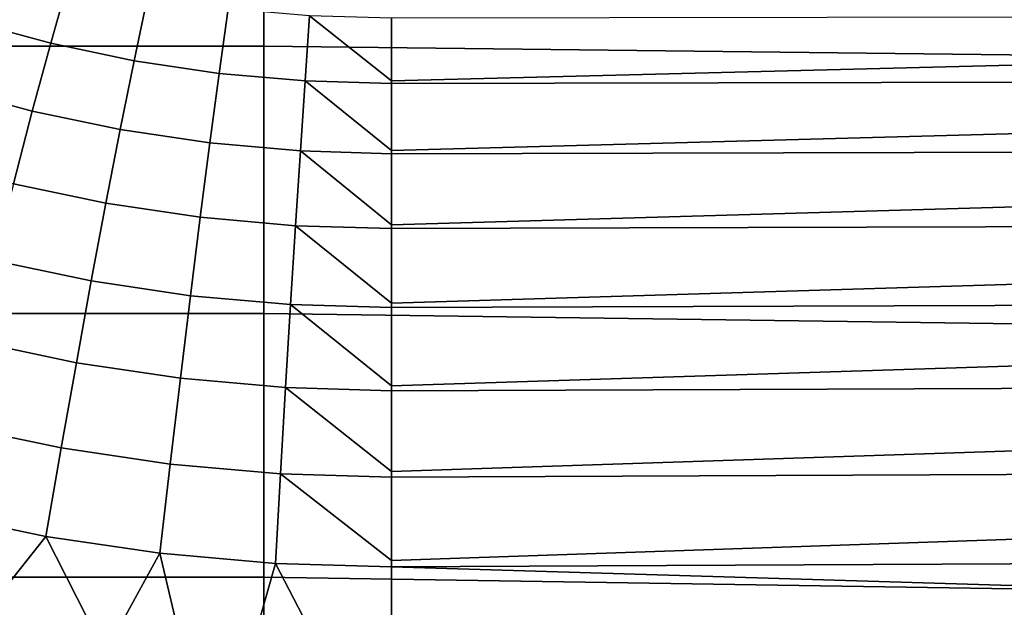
# Model space of a CAD drawing. Header units: metres. Extents: x -28 to 70, y -218 to 28.
# Tile 420 of 463: x 63.66 to 67.05, y -6.65 to -4.62. Entities that reach past the tile are written whole.
import ezdxf

# ---------------------------------------------------------------- set-up
doc = ezdxf.new("R2010")
doc.units = ezdxf.units.M
doc.layers.add('solid_10_261_432_XXX', color=7, linetype='CONTINUOUS')

msp = doc.modelspace()

# ---------------------------------------------------------------- linework, layer by layer
at = {"layer": 'solid_10_261_432_XXX'}
for points in [[(54.200001, -4.715178, 94.563766), (54.200001, -3.785025, 94.361427), (64.5, -3.785025, 94.361427), (64.5, -4.715178, 94.563766)], [(64.5, -3.785025, 94.361427), (69.439003, -3.830905, 94.370323), (69.439003, -4.771931, 94.577621), (64.5, -4.715178, 94.563766)], [(63.82711, -4.488242, 134.424088), (63.560505, -4.416362, 134.459946), (63.484962, -4.628781, 134.20311), (63.766041, -4.704896, 134.166946)], [(64.09967, -4.544928, 134.39563), (63.82711, -4.488242, 134.424088), (63.766041, -4.704896, 134.166946), (64.053482, -4.764935, 134.138214)], [(64.376869, -4.585834, 134.375092), (64.09967, -4.544928, 134.39563), (64.053482, -4.764935, 134.138214), (64.345894, -4.808269, 134.117493)], [(64.657188, -4.610545, 134.362686), (64.376869, -4.585834, 134.375092), (64.345894, -4.808269, 134.117493), (64.641655, -4.83445, 134.104965)], [(63.766041, -4.704896, 134.166946), (63.484962, -4.628781, 134.20311), (63.406582, -4.8581, 133.962143), (63.702717, -4.93852, 133.92569)], [(64.641655, -4.83445, 134.104965), (64.939003, -4.843193, 134.100693), (64.939003, -4.834484, 134.110046), (64.657188, -4.610545, 134.362686)], [(64.657188, -4.610545, 134.362686), (64.939003, -4.834484, 134.110046), (64.939003, -4.618798, 134.358444)], [(64.939003, -4.834484, 134.110046), (69.439003, -4.721057, 134.236557), (69.439003, -4.611945, 134.366913), (64.939003, -4.618798, 134.358444)], [(64.053482, -4.764935, 134.138214), (63.766041, -4.704896, 134.166946), (63.702717, -4.93852, 133.92569), (64.005623, -5.001964, 133.896713)], [(54.200001, -5.634651, 94.810143), (54.200001, -4.715178, 94.563766), (64.5, -4.715178, 94.563766), (64.5, -5.634651, 94.810143)], [(64.5, -4.715178, 94.563766), (69.439003, -4.771931, 94.577621), (69.439003, -5.70188, 94.830009), (64.5, -5.634651, 94.810143)], [(64.939003, -4.843193, 134.100693), (69.439003, -4.834536, 134.109985), (69.439003, -4.721057, 134.236557), (64.939003, -4.834484, 134.110046)], [(64.345894, -4.808269, 134.117493), (64.053482, -4.764935, 134.138214), (64.005623, -5.001964, 133.896713), (64.313812, -5.04776, 133.875824)], [(64.641655, -4.83445, 134.104965), (64.345894, -4.808269, 134.117493), (64.313812, -5.04776, 133.875824), (64.625557, -5.075432, 133.86319)], [(64.625557, -5.075432, 133.86319), (64.939003, -5.084671, 133.858856), (64.939003, -5.073995, 133.868866), (64.641655, -4.83445, 134.104965)], [(64.641655, -4.83445, 134.104965), (64.939003, -5.073995, 133.868866), (64.939003, -4.843193, 134.100693)], [(64.939003, -5.073995, 133.868866), (69.439003, -4.952252, 133.987366), (69.439003, -4.834536, 134.109985), (64.939003, -4.843193, 134.100693)], [(63.702717, -4.93852, 133.92569), (63.406582, -4.8581, 133.962143), (63.325729, -5.103248, 133.738174), (63.637436, -5.188022, 133.701447)], [(64.005623, -5.001964, 133.896713), (63.702717, -4.93852, 133.92569), (63.637436, -5.188022, 133.701447), (63.956306, -5.254907, 133.672256)], [(64.939003, -5.084671, 133.858856), (69.439003, -5.07407, 133.86879), (69.439003, -4.952252, 133.987366), (64.939003, -5.073995, 133.868866)], [(64.313812, -5.04776, 133.875824), (64.005623, -5.001964, 133.896713), (63.956306, -5.254907, 133.672256), (64.280762, -5.30319, 133.651184)], [(64.625557, -5.075432, 133.86319), (64.313812, -5.04776, 133.875824), (64.280762, -5.30319, 133.651184), (64.608986, -5.332365, 133.638458)], [(64.608986, -5.332365, 133.638458), (64.939003, -5.342106, 133.634079), (64.939003, -5.329338, 133.644516), (64.625557, -5.075432, 133.86319)], [(64.625557, -5.075432, 133.86319), (64.939003, -5.329338, 133.644516), (64.939003, -5.084671, 133.858856)], [(64.939003, -5.329338, 133.644516), (69.439003, -5.19985, 133.75444), (69.439003, -5.07407, 133.86879), (64.939003, -5.084671, 133.858856)], [(63.956306, -5.254907, 133.672256), (63.637436, -5.188022, 133.701447), (63.570503, -5.452237, 133.49527), (63.905766, -5.522582, 133.465881)], [(64.939003, -5.342106, 133.634079), (69.439003, -5.329445, 133.644424), (69.439003, -5.19985, 133.75444), (64.939003, -5.329338, 133.644516)], [(64.280762, -5.30319, 133.651184), (63.956306, -5.254907, 133.672256), (63.905766, -5.522582, 133.465881), (64.246902, -5.573363, 133.444656)], [(64.608986, -5.332365, 133.638458), (64.280762, -5.30319, 133.651184), (64.246902, -5.573363, 133.444656), (64.59201, -5.604049, 133.431839)], [(64.59201, -5.604049, 133.431839), (64.939003, -5.614295, 133.427414), (64.939003, -5.599334, 133.438034), (64.608986, -5.332365, 133.638458)], [(64.608986, -5.332365, 133.638458), (64.939003, -5.599334, 133.438034), (64.939003, -5.342106, 133.634079)], [(64.939003, -5.599334, 133.438034), (69.439003, -5.462703, 133.538879), (69.439003, -5.329445, 133.644424), (64.939003, -5.342106, 133.634079)], [(63.905766, -5.522582, 133.465881), (63.570503, -5.452237, 133.49527), (63.502232, -5.729931, 133.308136), (63.854233, -5.803739, 133.278549)], [(64.939003, -5.614295, 133.427414), (69.439003, -5.599467, 133.437927), (69.439003, -5.462703, 133.538879), (64.939003, -5.599334, 133.438034)], [(64.246902, -5.573363, 133.444656), (63.905766, -5.522582, 133.465881), (63.854233, -5.803739, 133.278549), (64.212395, -5.857019, 133.257187)], [(64.59201, -5.604049, 133.431839), (64.246902, -5.573363, 133.444656), (64.212395, -5.857019, 133.257187), (64.574707, -5.889214, 133.244278)], [(64.574707, -5.889214, 133.244278), (64.939003, -5.899966, 133.239822), (64.939003, -5.882736, 133.250366), (64.59201, -5.604049, 133.431839)], [(64.59201, -5.604049, 133.431839), (64.939003, -5.882736, 133.250366), (64.939003, -5.614295, 133.427414)], [(64.939003, -5.882736, 133.250366), (69.439003, -5.739579, 133.34169), (69.439003, -5.599467, 133.437927), (64.939003, -5.614295, 133.427414)], [(54.200001, -6.541359, 95.099983), (54.200001, -5.634651, 94.810143), (64.5, -5.634651, 94.810143), (64.5, -6.541359, 95.099983)], [(64.5, -5.634651, 94.810143), (69.439003, -5.70188, 94.830009), (69.439003, -6.618593, 95.126892), (64.5, -6.541359, 95.099983)], [(63.854233, -5.803739, 133.278549), (63.502232, -5.729931, 133.308136), (63.432941, -6.019805, 133.1409), (63.801956, -6.097064, 133.111145)], [(64.939003, -5.899966, 133.239822), (69.439003, -5.882876, 133.250275), (69.439003, -5.739579, 133.34169), (64.939003, -5.882736, 133.250366)], [(64.212395, -5.857019, 133.257187), (63.854233, -5.803739, 133.278549), (63.801956, -6.097064, 133.111145), (64.177399, -6.152833, 133.089661)], [(64.574707, -5.889214, 133.244278), (64.212395, -5.857019, 133.257187), (64.177399, -6.152833, 133.089661), (64.557167, -6.186529, 133.076675)], [(64.557167, -6.186529, 133.076675), (64.939003, -6.197785, 133.072189), (64.939003, -6.178233, 133.082382), (64.574707, -5.889214, 133.244278)], [(64.574707, -5.889214, 133.244278), (64.939003, -6.178233, 133.082382), (64.939003, -5.899966, 133.239822)], [(64.939003, -6.178233, 133.082382), (69.439003, -6.029191, 133.163788), (69.439003, -5.882876, 133.250275), (64.939003, -5.899966, 133.239822)], [(63.801956, -6.097064, 133.111145), (63.432941, -6.019805, 133.1409), (63.362949, -6.320507, 132.994354), (63.749172, -6.401188, 132.964462)], [(64.939003, -6.197785, 133.072189), (69.439003, -6.178356, 133.082321), (69.439003, -6.029191, 133.163788), (64.939003, -6.178233, 133.082382)], [(64.177399, -6.152833, 133.089661), (63.801956, -6.097064, 133.111145), (63.749172, -6.401188, 132.964462), (64.142075, -6.459421, 132.942871)], [(64.557167, -6.186529, 133.076675), (64.177399, -6.152833, 133.089661), (64.142075, -6.459421, 132.942871), (64.539467, -6.494604, 132.92981)], [(64.539467, -6.494604, 132.92981), (64.939003, -6.50636, 132.925293), (64.939003, -6.484459, 132.934875), (64.557167, -6.186529, 133.076675)], [(64.557167, -6.186529, 133.076675), (64.939003, -6.484459, 132.934875), (64.939003, -6.197785, 133.072189)], [(64.939003, -6.484459, 132.934875), (69.439003, -6.330196, 133.005981), (69.439003, -6.178356, 133.082321), (64.939003, -6.197785, 133.072189)], [(63.749172, -6.401188, 132.964462), (63.362949, -6.320507, 132.994354), (63.525295, -6.682106, 132.850815)], [(64.939003, -6.50636, 132.925293), (69.439003, -6.484537, 132.934845), (69.439003, -6.330196, 133.005981), (64.939003, -6.484459, 132.934875)], [(63.749172, -6.401188, 132.964462), (63.525295, -6.682106, 132.850815), (63.741837, -6.73222, 132.83287), (63.92691, -6.7516, 132.825943)], [(64.142075, -6.459421, 132.942871), (63.749172, -6.401188, 132.964462), (63.92691, -6.7516, 132.825943), (63.978519, -6.756414, 132.824203)], [(64.142075, -6.459421, 132.942871), (63.978519, -6.756414, 132.824203), (64.216591, -6.77532, 132.817413)], [(64.539467, -6.494604, 132.92981), (64.142075, -6.459421, 132.942871), (64.216591, -6.77532, 132.817413), (64.456055, -6.788929, 132.8125)], [(64.539467, -6.494604, 132.92981), (64.456055, -6.788929, 132.8125), (64.696854, -6.797151, 132.80954)], [(64.939003, -6.50636, 132.925293), (64.539467, -6.494604, 132.92981), (64.696854, -6.797151, 132.80954), (64.939003, -6.8, 132.808502)], [(64.939003, -6.50636, 132.925293), (69.439003, -6.641199, 132.868988), (69.439003, -6.484537, 132.934845)], [(64.939003, -6.50636, 132.925293), (64.939003, -6.8, 132.808502), (69.439003, -6.8, 132.808502), (69.439003, -6.641199, 132.868988)], [(54.200001, -7.433249, 95.43264), (54.200001, -6.541359, 95.099983), (64.5, -6.541359, 95.099983), (64.5, -7.433249, 95.43264)], [(64.5, -6.541359, 95.099983), (69.439003, -6.618593, 95.126892), (69.439003, -7.519943, 95.467583), (64.5, -7.433249, 95.43264)]]:
    msp.add_3dface(points, dxfattribs=at)

doc.saveas('drawing.dxf')
